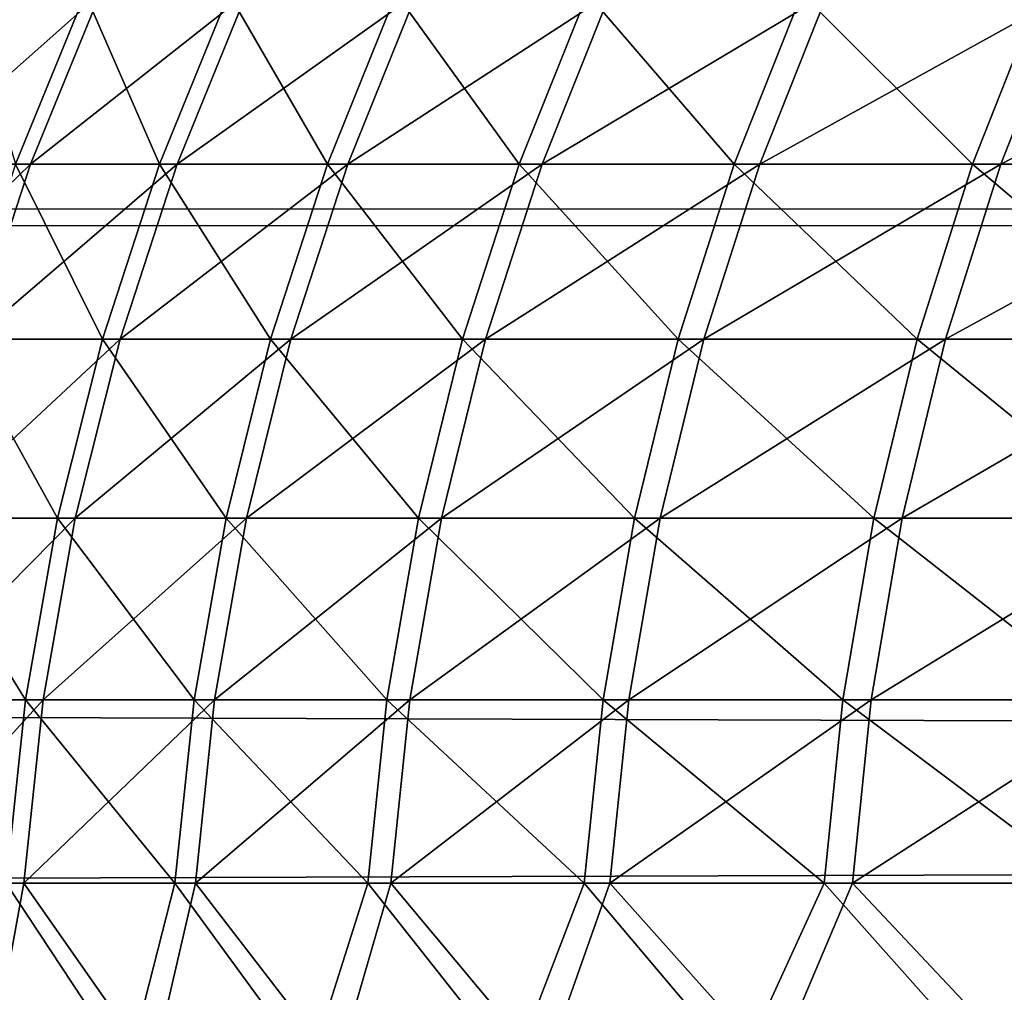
# Model space of a CAD drawing. Header units: millimetres. Extents: x -184 to 165, y -135 to 242.
# Tile 840 of 1056: x -108.596 to -108.215, y 5.229 to 5.606. Entities that reach past the tile are written whole.
import ezdxf

# ---------------------------------------------------------------- set-up
doc = ezdxf.new("R2010")
doc.units = ezdxf.units.MM
doc.header["$LTSCALE"] = 41.718519
for name, color, linetype in [('384', 7, 'CONTINUOUS'), ('386', 7, 'CONTINUOUS'), ('432', 7, 'CONTINUOUS')]:
    doc.layers.add(name, color=color, linetype=linetype)

msp = doc.modelspace()

# ---------------------------------------------------------------- linework, layer by layer
at = {"layer": '384', "linetype": 'CONTINUOUS'}
for points in [[(-34.8031, 5.99816, 60), (-34.41413, 5.55084, 60), (-162.7873, 5.89476, 60), (-34.8031, 5.99816, 60)], [(-162.7873, 5.89476, 60), (-34.41413, 5.55084, 60), (-163.12331, 5.50745, 60), (-162.7873, 5.89476, 60)], [(-34.41413, 5.55084, 60), (-34.02788, 5.10033, 60), (-163.12331, 5.50745, 60), (-34.41413, 5.55084, 60)], [(-163.12331, 5.50745, 60), (-34.02788, 5.10033, 60), (-163.45695, 5.11815, 60), (-163.12331, 5.50745, 60)]]:
    msp.add_3dface(points, dxfattribs=at)
at = {"layer": '386', "linetype": 'CONTINUOUS'}
for points in [[(-34.7127, 5.89476, 63), (-162.6969, 5.99816, 63), (-163.08587, 5.55084, 63), (-34.7127, 5.89476, 63)], [(-34.37669, 5.50745, 63), (-34.7127, 5.89476, 63), (-163.08587, 5.55084, 63), (-34.37669, 5.50745, 63)], [(-34.37669, 5.50745, 63), (-163.08587, 5.55084, 63), (-163.47212, 5.10033, 63), (-34.37669, 5.50745, 63)], [(-34.04305, 5.11815, 63), (-34.37669, 5.50745, 63), (-163.47212, 5.10033, 63), (-34.04305, 5.11815, 63)]]:
    msp.add_3dface(points, dxfattribs=at)
at = {"layer": '432', "linetype": 'CONTINUOUS'}
for points in [[(-108.61208, 5.61574, -1.38601), (-108.56474, 5.61574, -1.68752), (-108.63917, 5.54973, -1.38984), (-108.61208, 5.61574, -1.38601)], [(-108.63917, 5.54973, -1.38984), (-108.56474, 5.61574, -1.68752), (-108.59171, 5.54973, -1.69218), (-108.63917, 5.54973, -1.38984)], [(-108.57051, 5.61574, 1.65377), (-108.61681, 5.61574, 1.3521), (-108.59749, 5.54973, 1.65834), (-108.57051, 5.61574, 1.65377)], [(-108.54178, 5.54973, 1.95927), (-108.57051, 5.61574, 1.65377), (-108.59749, 5.54973, 1.65834), (-108.54178, 5.54973, 1.95927)], [(-108.56474, 5.61574, -1.68752), (-108.50814, 5.61574, -1.98742), (-108.59171, 5.54973, -1.69218), (-108.56474, 5.61574, -1.68752)], [(-108.59171, 5.54973, -1.69218), (-108.50814, 5.61574, -1.98742), (-108.53495, 5.54973, -1.99291), (-108.59171, 5.54973, -1.69218)], [(-108.51495, 5.61574, 1.95387), (-108.57051, 5.61574, 1.65377), (-108.54178, 5.54973, 1.95927), (-108.51495, 5.61574, 1.95387)], [(-108.47682, 5.54973, 2.25833), (-108.51495, 5.61574, 1.95387), (-108.54178, 5.54973, 1.95927), (-108.47682, 5.54973, 2.25833)], [(-108.50814, 5.61574, -1.98742), (-108.44233, 5.61574, -2.28544), (-108.53495, 5.54973, -1.99291), (-108.50814, 5.61574, -1.98742)], [(-108.53495, 5.54973, -1.99291), (-108.44233, 5.61574, -2.28544), (-108.46896, 5.54973, -2.29175), (-108.53495, 5.54973, -1.99291)], [(-108.45017, 5.61574, 2.25211), (-108.51495, 5.61574, 1.95387), (-108.47682, 5.54973, 2.25833), (-108.45017, 5.61574, 2.25211)], [(-108.40269, 5.54973, 2.55526), (-108.45017, 5.61574, 2.25211), (-108.47682, 5.54973, 2.25833), (-108.40269, 5.54973, 2.55526)], [(-108.44233, 5.61574, -2.28544), (-108.36738, 5.61574, -2.58129), (-108.46896, 5.54973, -2.29175), (-108.44233, 5.61574, -2.28544)], [(-108.46896, 5.54973, -2.29175), (-108.36738, 5.61574, -2.58129), (-108.3938, 5.54973, -2.58842), (-108.46896, 5.54973, -2.29175)], [(-108.37624, 5.61574, 2.54822), (-108.45017, 5.61574, 2.25211), (-108.40269, 5.54973, 2.55526), (-108.37624, 5.61574, 2.54822)], [(-108.31944, 5.54973, 2.84977), (-108.37624, 5.61574, 2.54822), (-108.40269, 5.54973, 2.55526), (-108.31944, 5.54973, 2.84977)], [(-108.36738, 5.61574, -2.58129), (-108.28335, 5.61574, -2.8747), (-108.3938, 5.54973, -2.58842), (-108.36738, 5.61574, -2.58129)], [(-108.3938, 5.54973, -2.58842), (-108.28335, 5.61574, -2.8747), (-108.30954, 5.54973, -2.88264), (-108.3938, 5.54973, -2.58842)], [(-108.29323, 5.61574, 2.84192), (-108.37624, 5.61574, 2.54822), (-108.31944, 5.54973, 2.84977), (-108.29323, 5.61574, 2.84192)], [(-108.22717, 5.54973, 3.14157), (-108.29323, 5.61574, 2.84192), (-108.31944, 5.54973, 2.84977), (-108.22717, 5.54973, 3.14157)], [(-108.28335, 5.61574, -2.8747), (-108.19033, 5.61574, -3.16537), (-108.30954, 5.54973, -2.88264), (-108.28335, 5.61574, -2.8747)], [(-108.30954, 5.54973, -2.88264), (-108.19033, 5.61574, -3.16537), (-108.21626, 5.54973, -3.17412), (-108.30954, 5.54973, -2.88264)], [(-108.20121, 5.61574, 3.13291), (-108.29323, 5.61574, 2.84192), (-108.22717, 5.54973, 3.14157), (-108.20121, 5.61574, 3.13291)], [(-108.12596, 5.54973, 3.43039), (-108.20121, 5.61574, 3.13291), (-108.22717, 5.54973, 3.14157), (-108.12596, 5.54973, 3.43039)], [(-108.19033, 5.61574, -3.16537), (-108.0884, 5.61574, -3.45305), (-108.21626, 5.54973, -3.17412), (-108.19033, 5.61574, -3.16537)], [(-108.21626, 5.54973, -3.17412), (-108.0884, 5.61574, -3.45305), (-108.11405, 5.54973, -3.46259), (-108.21626, 5.54973, -3.17412)], [(-108.63917, 5.54973, -1.38984), (-108.59171, 5.54973, -1.69218), (-108.66153, 5.48194, -1.393), (-108.63917, 5.54973, -1.38984)], [(-108.66153, 5.48194, -1.393), (-108.59171, 5.54973, -1.69218), (-108.61396, 5.48194, -1.69602), (-108.66153, 5.48194, -1.393)], [(-108.56392, 5.48194, 1.96372), (-108.59749, 5.54973, 1.65834), (-108.61976, 5.48194, 1.66211), (-108.56392, 5.48194, 1.96372)], [(-108.59171, 5.54973, -1.69218), (-108.53495, 5.54973, -1.99291), (-108.61396, 5.48194, -1.69602), (-108.59171, 5.54973, -1.69218)], [(-108.61396, 5.48194, -1.69602), (-108.53495, 5.54973, -1.99291), (-108.55708, 5.48194, -1.99744), (-108.61396, 5.48194, -1.69602)], [(-108.54178, 5.54973, 1.95927), (-108.59749, 5.54973, 1.65834), (-108.56392, 5.48194, 1.96372), (-108.54178, 5.54973, 1.95927)], [(-108.49882, 5.48194, 2.26347), (-108.54178, 5.54973, 1.95927), (-108.56392, 5.48194, 1.96372), (-108.49882, 5.48194, 2.26347)], [(-108.53495, 5.54973, -1.99291), (-108.46896, 5.54973, -2.29175), (-108.55708, 5.48194, -1.99744), (-108.53495, 5.54973, -1.99291)], [(-108.55708, 5.48194, -1.99744), (-108.46896, 5.54973, -2.29175), (-108.49094, 5.48194, -2.29696), (-108.55708, 5.48194, -1.99744)], [(-108.47682, 5.54973, 2.25833), (-108.54178, 5.54973, 1.95927), (-108.49882, 5.48194, 2.26347), (-108.47682, 5.54973, 2.25833)], [(-108.42451, 5.48194, 2.56107), (-108.47682, 5.54973, 2.25833), (-108.49882, 5.48194, 2.26347), (-108.42451, 5.48194, 2.56107)], [(-108.46896, 5.54973, -2.29175), (-108.3938, 5.54973, -2.58842), (-108.49094, 5.48194, -2.29696), (-108.46896, 5.54973, -2.29175)], [(-108.49094, 5.48194, -2.29696), (-108.3938, 5.54973, -2.58842), (-108.41561, 5.48194, -2.59431), (-108.49094, 5.48194, -2.29696)], [(-108.40269, 5.54973, 2.55526), (-108.47682, 5.54973, 2.25833), (-108.42451, 5.48194, 2.56107), (-108.40269, 5.54973, 2.55526)], [(-108.34108, 5.48194, 2.85624), (-108.40269, 5.54973, 2.55526), (-108.42451, 5.48194, 2.56107), (-108.34108, 5.48194, 2.85624)], [(-108.3938, 5.54973, -2.58842), (-108.30954, 5.54973, -2.88264), (-108.41561, 5.48194, -2.59431), (-108.3938, 5.54973, -2.58842)], [(-108.41561, 5.48194, -2.59431), (-108.30954, 5.54973, -2.88264), (-108.33115, 5.48194, -2.88919), (-108.41561, 5.48194, -2.59431)], [(-108.31944, 5.54973, 2.84977), (-108.40269, 5.54973, 2.55526), (-108.34108, 5.48194, 2.85624), (-108.31944, 5.54973, 2.84977)], [(-108.2486, 5.48194, 3.14871), (-108.31944, 5.54973, 2.84977), (-108.34108, 5.48194, 2.85624), (-108.2486, 5.48194, 3.14871)], [(-108.30954, 5.54973, -2.88264), (-108.21626, 5.54973, -3.17412), (-108.33115, 5.48194, -2.88919), (-108.30954, 5.54973, -2.88264)], [(-108.33115, 5.48194, -2.88919), (-108.21626, 5.54973, -3.17412), (-108.23766, 5.48194, -3.18133), (-108.33115, 5.48194, -2.88919)], [(-108.22717, 5.54973, 3.14157), (-108.31944, 5.54973, 2.84977), (-108.2486, 5.48194, 3.14871), (-108.22717, 5.54973, 3.14157)], [(-108.14715, 5.48194, 3.43818), (-108.22717, 5.54973, 3.14157), (-108.2486, 5.48194, 3.14871), (-108.14715, 5.48194, 3.43818)], [(-108.21626, 5.54973, -3.17412), (-108.11405, 5.54973, -3.46259), (-108.23766, 5.48194, -3.18133), (-108.21626, 5.54973, -3.17412)], [(-108.23766, 5.48194, -3.18133), (-108.11405, 5.54973, -3.46259), (-108.13522, 5.48194, -3.47045), (-108.23766, 5.48194, -3.18133)], [(-108.12596, 5.54973, 3.43039), (-108.22717, 5.54973, 3.14157), (-108.14715, 5.48194, 3.43818), (-108.12596, 5.54973, 3.43039)], [(-108.58126, 5.4127, 1.9672), (-108.61976, 5.48194, 1.66211), (-108.6372, 5.4127, 1.66506), (-108.58126, 5.4127, 1.9672)], [(-108.61396, 5.48194, -1.69602), (-108.55708, 5.48194, -1.99744), (-108.63139, 5.4127, -1.69903), (-108.61396, 5.48194, -1.69602)], [(-108.63139, 5.4127, -1.69903), (-108.55708, 5.48194, -1.99744), (-108.5744, 5.4127, -2.00099), (-108.63139, 5.4127, -1.69903)], [(-108.56392, 5.48194, 1.96372), (-108.61976, 5.48194, 1.66211), (-108.58126, 5.4127, 1.9672), (-108.56392, 5.48194, 1.96372)], [(-108.51604, 5.4127, 2.26749), (-108.56392, 5.48194, 1.96372), (-108.58126, 5.4127, 1.9672), (-108.51604, 5.4127, 2.26749)], [(-108.55708, 5.48194, -1.99744), (-108.49094, 5.48194, -2.29696), (-108.5744, 5.4127, -2.00099), (-108.55708, 5.48194, -1.99744)], [(-108.5744, 5.4127, -2.00099), (-108.49094, 5.48194, -2.29696), (-108.50814, 5.4127, -2.30104), (-108.5744, 5.4127, -2.00099)], [(-108.49882, 5.48194, 2.26347), (-108.56392, 5.48194, 1.96372), (-108.51604, 5.4127, 2.26749), (-108.49882, 5.48194, 2.26347)], [(-108.4416, 5.4127, 2.56562), (-108.49882, 5.48194, 2.26347), (-108.51604, 5.4127, 2.26749), (-108.4416, 5.4127, 2.56562)], [(-108.49094, 5.48194, -2.29696), (-108.41561, 5.48194, -2.59431), (-108.50814, 5.4127, -2.30104), (-108.49094, 5.48194, -2.29696)], [(-108.50814, 5.4127, -2.30104), (-108.41561, 5.48194, -2.59431), (-108.43268, 5.4127, -2.59891), (-108.50814, 5.4127, -2.30104)], [(-108.42451, 5.48194, 2.56107), (-108.49882, 5.48194, 2.26347), (-108.4416, 5.4127, 2.56562), (-108.42451, 5.48194, 2.56107)], [(-108.35802, 5.4127, 2.86131), (-108.42451, 5.48194, 2.56107), (-108.4416, 5.4127, 2.56562), (-108.35802, 5.4127, 2.86131)], [(-108.41561, 5.48194, -2.59431), (-108.33115, 5.48194, -2.88919), (-108.43268, 5.4127, -2.59891), (-108.41561, 5.48194, -2.59431)], [(-108.43268, 5.4127, -2.59891), (-108.33115, 5.48194, -2.88919), (-108.34808, 5.4127, -2.89432), (-108.43268, 5.4127, -2.59891)], [(-108.34108, 5.48194, 2.85624), (-108.42451, 5.48194, 2.56107), (-108.35802, 5.4127, 2.86131), (-108.34108, 5.48194, 2.85624)], [(-108.26537, 5.4127, 3.1543), (-108.34108, 5.48194, 2.85624), (-108.35802, 5.4127, 2.86131), (-108.26537, 5.4127, 3.1543)], [(-108.33115, 5.48194, -2.88919), (-108.23766, 5.48194, -3.18133), (-108.34808, 5.4127, -2.89432), (-108.33115, 5.48194, -2.88919)], [(-108.34808, 5.4127, -2.89432), (-108.23766, 5.48194, -3.18133), (-108.25442, 5.4127, -3.18698), (-108.34808, 5.4127, -2.89432)], [(-108.2486, 5.48194, 3.14871), (-108.34108, 5.48194, 2.85624), (-108.26537, 5.4127, 3.1543), (-108.2486, 5.48194, 3.14871)], [(-108.16375, 5.4127, 3.44429), (-108.2486, 5.48194, 3.14871), (-108.26537, 5.4127, 3.1543), (-108.16375, 5.4127, 3.44429)], [(-108.23766, 5.48194, -3.18133), (-108.13522, 5.48194, -3.47045), (-108.25442, 5.4127, -3.18698), (-108.23766, 5.48194, -3.18133)], [(-108.25442, 5.4127, -3.18698), (-108.13522, 5.48194, -3.47045), (-108.15179, 5.4127, -3.47662), (-108.25442, 5.4127, -3.18698)], [(-108.14715, 5.48194, 3.43818), (-108.2486, 5.48194, 3.14871), (-108.16375, 5.4127, 3.44429), (-108.14715, 5.48194, 3.43818)], [(-108.5937, 5.34239, 1.96971), (-108.6372, 5.4127, 1.66506), (-108.64971, 5.34239, 1.66718), (-108.5937, 5.34239, 1.96971)], [(-108.63139, 5.4127, -1.69903), (-108.5744, 5.4127, -2.00099), (-108.64389, 5.34239, -1.7012), (-108.63139, 5.4127, -1.69903)], [(-108.64389, 5.34239, -1.7012), (-108.5744, 5.4127, -2.00099), (-108.58684, 5.34239, -2.00353), (-108.64389, 5.34239, -1.7012)], [(-108.58126, 5.4127, 1.9672), (-108.6372, 5.4127, 1.66506), (-108.5937, 5.34239, 1.96971), (-108.58126, 5.4127, 1.9672)], [(-108.5284, 5.34239, 2.27037), (-108.58126, 5.4127, 1.9672), (-108.5937, 5.34239, 1.96971), (-108.5284, 5.34239, 2.27037)], [(-108.5744, 5.4127, -2.00099), (-108.50814, 5.4127, -2.30104), (-108.58684, 5.34239, -2.00353), (-108.5744, 5.4127, -2.00099)], [(-108.58684, 5.34239, -2.00353), (-108.50814, 5.4127, -2.30104), (-108.5205, 5.34239, -2.30397), (-108.58684, 5.34239, -2.00353)], [(-108.51604, 5.4127, 2.26749), (-108.58126, 5.4127, 1.9672), (-108.5284, 5.34239, 2.27037), (-108.51604, 5.4127, 2.26749)], [(-108.45387, 5.34239, 2.56888), (-108.51604, 5.4127, 2.26749), (-108.5284, 5.34239, 2.27037), (-108.45387, 5.34239, 2.56888)], [(-108.50814, 5.4127, -2.30104), (-108.43268, 5.4127, -2.59891), (-108.5205, 5.34239, -2.30397), (-108.50814, 5.4127, -2.30104)], [(-108.5205, 5.34239, -2.30397), (-108.43268, 5.4127, -2.59891), (-108.44494, 5.34239, -2.60222), (-108.5205, 5.34239, -2.30397)], [(-108.4416, 5.4127, 2.56562), (-108.51604, 5.4127, 2.26749), (-108.45387, 5.34239, 2.56888), (-108.4416, 5.4127, 2.56562)], [(-108.37018, 5.34239, 2.86495), (-108.4416, 5.4127, 2.56562), (-108.45387, 5.34239, 2.56888), (-108.37018, 5.34239, 2.86495)], [(-108.43268, 5.4127, -2.59891), (-108.34808, 5.4127, -2.89432), (-108.44494, 5.34239, -2.60222), (-108.43268, 5.4127, -2.59891)], [(-108.44494, 5.34239, -2.60222), (-108.34808, 5.4127, -2.89432), (-108.36023, 5.34239, -2.898), (-108.44494, 5.34239, -2.60222)], [(-108.35802, 5.4127, 2.86131), (-108.4416, 5.4127, 2.56562), (-108.37018, 5.34239, 2.86495), (-108.35802, 5.4127, 2.86131)], [(-108.27742, 5.34239, 3.15831), (-108.35802, 5.4127, 2.86131), (-108.37018, 5.34239, 2.86495), (-108.27742, 5.34239, 3.15831)], [(-108.34808, 5.4127, -2.89432), (-108.25442, 5.4127, -3.18698), (-108.36023, 5.34239, -2.898), (-108.34808, 5.4127, -2.89432)], [(-108.36023, 5.34239, -2.898), (-108.25442, 5.4127, -3.18698), (-108.26645, 5.34239, -3.19103), (-108.36023, 5.34239, -2.898)], [(-108.26537, 5.4127, 3.1543), (-108.35802, 5.4127, 2.86131), (-108.27742, 5.34239, 3.15831), (-108.26537, 5.4127, 3.1543)], [(-108.17566, 5.34239, 3.44867), (-108.26537, 5.4127, 3.1543), (-108.27742, 5.34239, 3.15831), (-108.17566, 5.34239, 3.44867)], [(-108.25442, 5.4127, -3.18698), (-108.15179, 5.4127, -3.47662), (-108.26645, 5.34239, -3.19103), (-108.25442, 5.4127, -3.18698)], [(-108.26645, 5.34239, -3.19103), (-108.15179, 5.4127, -3.47662), (-108.16369, 5.34239, -3.48104), (-108.26645, 5.34239, -3.19103)], [(-108.16375, 5.4127, 3.44429), (-108.26537, 5.4127, 3.1543), (-108.17566, 5.34239, 3.44867), (-108.16375, 5.4127, 3.44429)], [(-108.64389, 5.34239, -1.7012), (-108.58684, 5.34239, -2.00353), (-108.65142, 5.27134, -1.7025), (-108.64389, 5.34239, -1.7012)], [(-108.65142, 5.27134, -1.7025), (-108.58684, 5.34239, -2.00353), (-108.59432, 5.27134, -2.00506), (-108.65142, 5.27134, -1.7025)], [(-108.5937, 5.34239, 1.96971), (-108.64971, 5.34239, 1.66718), (-108.60119, 5.27134, 1.97121), (-108.5937, 5.34239, 1.96971)], [(-108.53584, 5.27134, 2.27211), (-108.5937, 5.34239, 1.96971), (-108.60119, 5.27134, 1.97121), (-108.53584, 5.27134, 2.27211)], [(-108.58684, 5.34239, -2.00353), (-108.5205, 5.34239, -2.30397), (-108.59432, 5.27134, -2.00506), (-108.58684, 5.34239, -2.00353)], [(-108.59432, 5.27134, -2.00506), (-108.5205, 5.34239, -2.30397), (-108.52793, 5.27134, -2.30573), (-108.59432, 5.27134, -2.00506)], [(-108.5284, 5.34239, 2.27037), (-108.5937, 5.34239, 1.96971), (-108.53584, 5.27134, 2.27211), (-108.5284, 5.34239, 2.27037)], [(-108.46125, 5.27134, 2.57085), (-108.5284, 5.34239, 2.27037), (-108.53584, 5.27134, 2.27211), (-108.46125, 5.27134, 2.57085)], [(-108.45387, 5.34239, 2.56888), (-108.5284, 5.34239, 2.27037), (-108.46125, 5.27134, 2.57085), (-108.45387, 5.34239, 2.56888)], [(-108.5205, 5.34239, -2.30397), (-108.44494, 5.34239, -2.60222), (-108.52793, 5.27134, -2.30573), (-108.5205, 5.34239, -2.30397)], [(-108.52793, 5.27134, -2.30573), (-108.44494, 5.34239, -2.60222), (-108.45231, 5.27134, -2.60421), (-108.52793, 5.27134, -2.30573)], [(-108.3775, 5.27134, 2.86715), (-108.45387, 5.34239, 2.56888), (-108.46125, 5.27134, 2.57085), (-108.3775, 5.27134, 2.86715)], [(-108.37018, 5.34239, 2.86495), (-108.45387, 5.34239, 2.56888), (-108.3775, 5.27134, 2.86715), (-108.37018, 5.34239, 2.86495)], [(-108.44494, 5.34239, -2.60222), (-108.36023, 5.34239, -2.898), (-108.45231, 5.27134, -2.60421), (-108.44494, 5.34239, -2.60222)], [(-108.45231, 5.27134, -2.60421), (-108.36023, 5.34239, -2.898), (-108.36754, 5.27134, -2.90022), (-108.45231, 5.27134, -2.60421)], [(-108.28466, 5.27134, 3.16073), (-108.37018, 5.34239, 2.86495), (-108.3775, 5.27134, 2.86715), (-108.28466, 5.27134, 3.16073)], [(-108.27742, 5.34239, 3.15831), (-108.37018, 5.34239, 2.86495), (-108.28466, 5.27134, 3.16073), (-108.27742, 5.34239, 3.15831)], [(-108.36023, 5.34239, -2.898), (-108.26645, 5.34239, -3.19103), (-108.36754, 5.27134, -2.90022), (-108.36023, 5.34239, -2.898)], [(-108.36754, 5.27134, -2.90022), (-108.26645, 5.34239, -3.19103), (-108.27369, 5.27134, -3.19347), (-108.36754, 5.27134, -2.90022)], [(-108.18283, 5.27134, 3.45131), (-108.27742, 5.34239, 3.15831), (-108.28466, 5.27134, 3.16073), (-108.18283, 5.27134, 3.45131)], [(-108.17566, 5.34239, 3.44867), (-108.27742, 5.34239, 3.15831), (-108.18283, 5.27134, 3.45131), (-108.17566, 5.34239, 3.44867)], [(-108.26645, 5.34239, -3.19103), (-108.16369, 5.34239, -3.48104), (-108.27369, 5.27134, -3.19347), (-108.26645, 5.34239, -3.19103)], [(-108.27369, 5.27134, -3.19347), (-108.16369, 5.34239, -3.48104), (-108.17085, 5.27134, -3.4837), (-108.27369, 5.27134, -3.19347)], [(-108.60727, 5.2, -1.95382), (-108.65142, 5.27134, -1.7025), (-108.59432, 5.27134, -2.00506), (-108.60727, 5.2, -1.95382)], [(-108.61565, 5.2, 1.91129), (-108.55408, 5.2, 2.20408), (-108.60119, 5.27134, 1.97121), (-108.61565, 5.2, 1.91129)], [(-108.54443, 5.2, -2.24633), (-108.60727, 5.2, -1.95382), (-108.59432, 5.27134, -2.00506), (-108.54443, 5.2, -2.24633)], [(-108.55408, 5.2, 2.20408), (-108.53584, 5.27134, 2.27211), (-108.60119, 5.27134, 1.97121), (-108.55408, 5.2, 2.20408)], [(-108.54443, 5.2, -2.24633), (-108.59432, 5.27134, -2.00506), (-108.52793, 5.27134, -2.30573), (-108.54443, 5.2, -2.24633)], [(-108.55408, 5.2, 2.20408), (-108.48378, 5.2, 2.49489), (-108.53584, 5.27134, 2.27211), (-108.55408, 5.2, 2.20408)], [(-108.47287, 5.2, -2.53684), (-108.54443, 5.2, -2.24633), (-108.52793, 5.27134, -2.30573), (-108.47287, 5.2, -2.53684)], [(-108.48378, 5.2, 2.49489), (-108.46125, 5.27134, 2.57085), (-108.53584, 5.27134, 2.27211), (-108.48378, 5.2, 2.49489)], [(-108.47287, 5.2, -2.53684), (-108.52793, 5.27134, -2.30573), (-108.45231, 5.27134, -2.60421), (-108.47287, 5.2, -2.53684)], [(-108.48378, 5.2, 2.49489), (-108.40481, 5.2, 2.78346), (-108.46125, 5.27134, 2.57085), (-108.48378, 5.2, 2.49489)], [(-108.39265, 5.2, -2.82507), (-108.47287, 5.2, -2.53684), (-108.45231, 5.27134, -2.60421), (-108.39265, 5.2, -2.82507)], [(-108.40481, 5.2, 2.78346), (-108.3775, 5.27134, 2.86715), (-108.46125, 5.27134, 2.57085), (-108.40481, 5.2, 2.78346)], [(-108.39265, 5.2, -2.82507), (-108.45231, 5.27134, -2.60421), (-108.36754, 5.27134, -2.90022), (-108.39265, 5.2, -2.82507)], [(-108.40481, 5.2, 2.78346), (-108.31724, 5.2, 3.06955), (-108.3775, 5.27134, 2.86715), (-108.40481, 5.2, 2.78346)], [(-108.30385, 5.2, -3.11078), (-108.39265, 5.2, -2.82507), (-108.36754, 5.27134, -2.90022), (-108.30385, 5.2, -3.11078)], [(-108.31724, 5.2, 3.06955), (-108.28466, 5.27134, 3.16073), (-108.3775, 5.27134, 2.86715), (-108.31724, 5.2, 3.06955)], [(-108.30385, 5.2, -3.11078), (-108.36754, 5.27134, -2.90022), (-108.27369, 5.27134, -3.19347), (-108.30385, 5.2, -3.11078)], [(-108.31724, 5.2, 3.06955), (-108.22115, 5.2, 3.35289), (-108.28466, 5.27134, 3.16073), (-108.31724, 5.2, 3.06955)], [(-108.20653, 5.2, -3.3937), (-108.30385, 5.2, -3.11078), (-108.27369, 5.27134, -3.19347), (-108.20653, 5.2, -3.3937)], [(-108.22115, 5.2, 3.35289), (-108.18283, 5.27134, 3.45131), (-108.28466, 5.27134, 3.16073), (-108.22115, 5.2, 3.35289)], [(-108.20653, 5.2, -3.3937), (-108.27369, 5.27134, -3.19347), (-108.17085, 5.27134, -3.4837), (-108.20653, 5.2, -3.3937)], [(-108.22115, 5.2, 3.35289), (-108.11663, 5.2, 3.63322), (-108.18283, 5.27134, 3.45131), (-108.22115, 5.2, 3.35289)]]:
    msp.add_3dface(points, dxfattribs=at)

doc.saveas('drawing.dxf')
